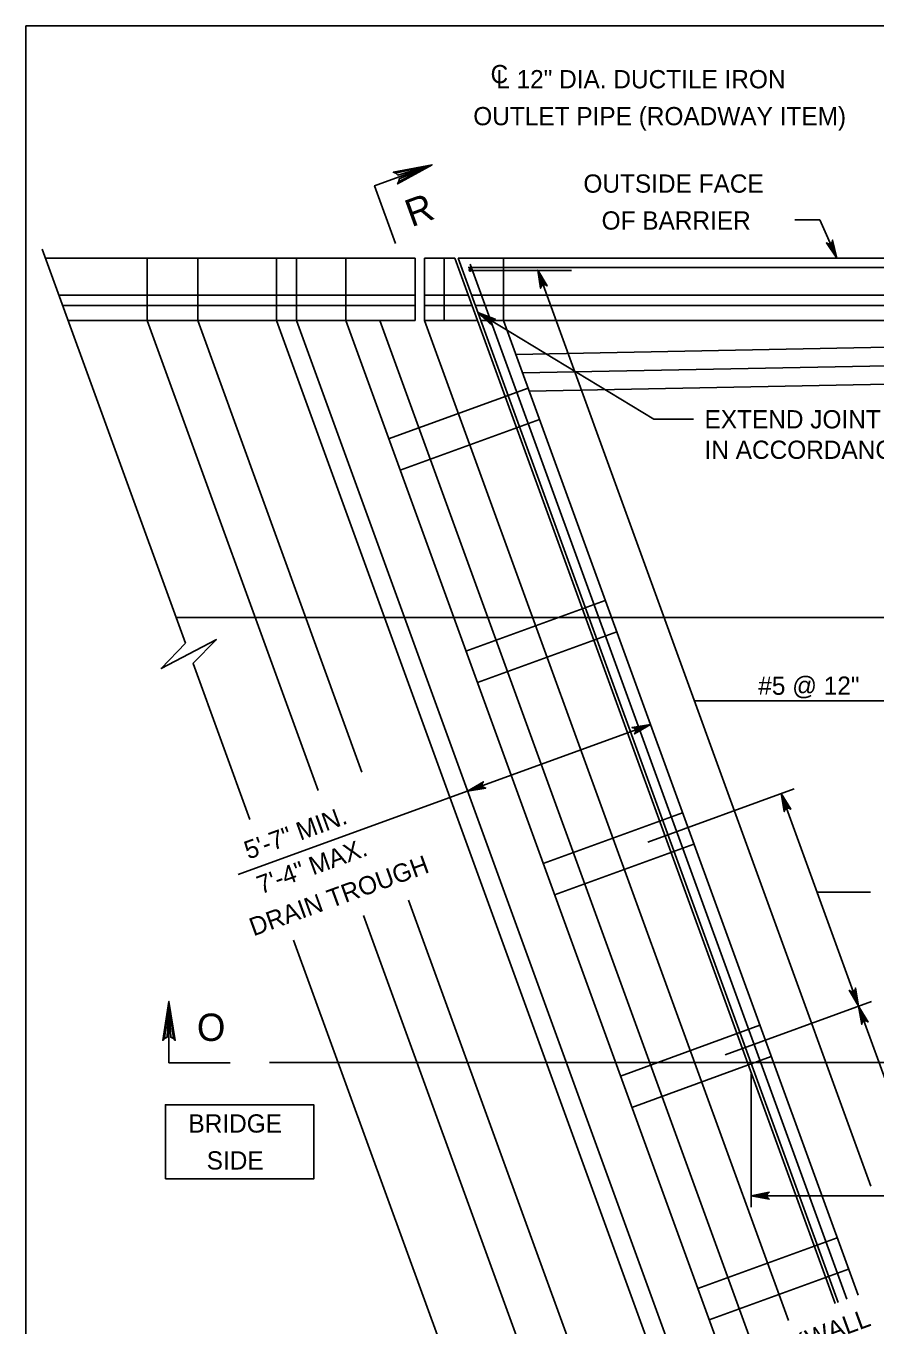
# Model space of a CAD drawing. Extents: x 636530 to 644067, y 294168 to 299122.
# Drawn here: x 639887.8 to 640027.4, y 295722 to 295935.5 of the extents above; entities that cross this region are included whole.
import ezdxf

# ---------------------------------------------------------------- set-up
doc = ezdxf.new("R2010")
doc.units = 0
doc.layers.add('1', color=7, linetype='Continuous')

msp = doc.modelspace()

# ---------------------------------------------------------------- linework, layer by layer
at = {"layer": '1'}
for p, q in [((640673.78, 295935.48), (639887.78, 295935.48)), ((639887.78, 295935.48), (639887.78, 295371.48)), ((640014.19, 295903.62), (640018.32, 295903.62)), ((640021.12, 295897.34), (640018.32, 295903.62)), ((639914.04, 295834.02), (639890.47, 295898.78)), ((639891, 295897.34), (639951.8, 295897.34)), ((639907.71, 295887.05), (639907.71, 295897.34)), ((639916.02, 295887.05), (639916.02, 295897.34)), ((639928.99, 295887.05), (639928.99, 295897.34)), ((639932.24, 295887.05), (639932.24, 295897.34)), ((639940.35, 295887.05), (639940.35, 295897.34)), ((639951.8, 295887.05), (639951.8, 295897.34)), ((639953.32, 295897.34), (639958.3, 295897.34)), ((639953.32, 295887.05), (639953.32, 295897.34)), ((639956.56, 295887.05), (639956.56, 295897.34)), ((640020.84, 295725.51), (639958.3, 295897.34)), ((640021.32, 295725.68), (639958.84, 295897.34)), ((639958.84, 295897.34), (640145.53, 295897.34)), ((640022.75, 295726.21), (639960.83, 295896.32)), ((639966.29, 295887.05), (639966.29, 295897.34)), ((639960.51, 295895.81), (640144.48, 295895.81)), ((639960.66, 295895.3), (639977.46, 295895.3)), ((639963.71, 295895.81), (640144.45, 295895.81)), ((640026.72, 295744.79), (639971.92, 295895.36)), ((639893.22, 295891.24), (639951.8, 295891.24)), ((639953.32, 295891.24), (639960.52, 295891.24)), ((639961.06, 295891.24), (640145.53, 295891.24)), ((639893.84, 295889.53), (639951.8, 295889.53)), ((639953.32, 295889.53), (639961.14, 295889.53)), ((639961.68, 295889.53), (640145.53, 295889.53)), ((639962.1, 295888.37), (639991, 295870.84)), ((640308.93, 295888.17), (639968.31, 295881.5)), ((639894.74, 295887.05), (639951.8, 295887.05)), ((639935.81, 295809.85), (639907.71, 295887.05)), ((639943.02, 295812.85), (639916.02, 295887.05)), ((640001.87, 295686.82), (639928.99, 295887.05)), ((640004.83, 295687.6), (639932.24, 295887.05)), ((640029.1, 295643.21), (639940.35, 295887.05)), ((640006.65, 295720.34), (639945.97, 295887.05)), ((640013.14, 295722.71), (639953.32, 295887.05)), ((639953.32, 295887.05), (639962.05, 295887.05)), ((639962.59, 295887.05), (640145.53, 295887.05)), ((640024.59, 295726.88), (639966.29, 295887.05)), ((640308.93, 295885.12), (639969.42, 295878.47)), ((640308.93, 295882.08), (639970.52, 295875.44)), ((639947.41, 295867.63), (639970.33, 295875.97)), ((639949.29, 295862.47), (639972.2, 295870.81)), ((639997.52, 295870.84), (639991, 295870.84)), ((639960.12, 295832.72), (639983.03, 295841.06)), ((639912.49, 295838.28), (640177.33, 295838.28)), ((639962, 295827.56), (639984.91, 295835.9)), ((639924.58, 295805.08), (639915.25, 295830.72)), ((639997.69, 295824.54), (640033.32, 295824.54)), ((639922.68, 295796.02), (639990.45, 295820.68)), ((639990.03, 295801.36), (640014.09, 295810.12)), ((640024.69, 295774.38), (640011.97, 295809.35)), ((639972.82, 295797.81), (639995.74, 295806.15)), ((639974.7, 295792.66), (639997.61, 295801)), ((639990.61, 295682.11), (639950.68, 295791.81)), ((640017.88, 295793.1), (640026.63, 295793.1)), ((639996.46, 295643.21), (639943.29, 295789.3)), ((639956.11, 295718.45), (639931.79, 295785.26)), ((640002.75, 295766.4), (640026.81, 295775.16)), ((640030.32, 295758.94), (640024.69, 295774.38)), ((639985.53, 295762.91), (640008.44, 295771.25)), ((639987.41, 295757.75), (640010.32, 295766.09)), ((639927.84, 295765.13), (640218.84, 295765.13)), ((640007.02, 295741.34), (640007.02, 295763.24)), ((640007.02, 295743.24), (640189.9, 295743.24)), ((639998.24, 295728), (640021.15, 295736.34)), ((640000.11, 295722.84), (640023.03, 295731.18))]:
    msp.add_line(p, q, dxfattribs=at)
for points in [[(639948.54, 295899.75), (639945.09, 295909.22), (639954.57, 295912.67)], [(639948.57, 295911.3), (639948.93, 295910.96), (639954.57, 295912.67), (639948.57, 295911.3), (639948.18, 295911.44), (639954.57, 295912.67), (639949.15, 295910.38), (639949.1, 295909.9), (639954.57, 295912.67), (639948.89, 295909.51), (639949.1, 295909.9)], [(640021.12, 295897.34), (640019.4, 295899.83), (640019.52, 295899.76), (640019.63, 295899.69), (640019.75, 295899.67), (640019.87, 295899.66), (640019.96, 295899.68), (640020.06, 295899.71), (640020.15, 295899.77), (640020.23, 295899.82), (640020.3, 295899.92), (640020.37, 295900.01), (640020.39, 295900.15), (640020.42, 295900.29), (640021.12, 295897.34), (640020.39, 295900.15), (640020.37, 295900.01), (640021.12, 295897.34), (640020.3, 295899.92), (640020.23, 295899.82), (640021.12, 295897.34), (640020.15, 295899.77), (640020.06, 295899.71), (640021.12, 295897.34), (640019.96, 295899.68), (640019.87, 295899.66), (640021.12, 295897.34), (640019.75, 295899.67), (640019.63, 295899.69), (640021.12, 295897.34), (640019.52, 295899.76)], [(639971.92, 295895.36), (639973.46, 295892.75), (639973.35, 295892.83), (639973.23, 295892.91), (639973.12, 295892.93), (639973, 295892.95), (639972.91, 295892.93), (639972.81, 295892.91), (639972.72, 295892.86), (639972.63, 295892.81), (639972.56, 295892.72), (639972.48, 295892.63), (639972.45, 295892.5), (639972.41, 295892.36), (639971.92, 295895.36), (639972.45, 295892.5), (639972.48, 295892.63), (639971.92, 295895.36), (639972.56, 295892.72), (639972.63, 295892.81), (639971.92, 295895.36), (639972.72, 295892.86), (639972.81, 295892.91), (639971.92, 295895.36), (639972.91, 295892.93), (639973, 295892.95), (639971.92, 295895.36), (639973.12, 295892.93), (639973.23, 295892.91), (639971.92, 295895.36), (639973.35, 295892.83)], [(639962.1, 295888.37), (639964.36, 295886.35), (639964.31, 295886.47), (639964.25, 295886.6), (639964.25, 295886.72), (639964.25, 295886.83), (639964.29, 295886.93), (639964.33, 295887.02), (639964.39, 295887.1), (639964.46, 295887.18), (639964.56, 295887.23), (639964.67, 295887.29), (639964.81, 295887.29), (639964.94, 295887.3), (639962.1, 295888.37), (639964.81, 295887.29), (639964.67, 295887.29), (639962.1, 295888.37), (639964.56, 295887.23), (639964.46, 295887.18), (639962.1, 295888.37), (639964.39, 295887.1), (639964.33, 295887.02), (639962.1, 295888.37), (639964.29, 295886.93), (639964.25, 295886.83), (639962.1, 295888.37), (639964.25, 295886.72), (639964.25, 295886.6), (639962.1, 295888.37), (639964.31, 295886.47)], [(639914.04, 295834.02), (639910.03, 295829.87), (639919.1, 295834.62), (639915.24, 295830.71)], [(639990.45, 295820.68), (639987.84, 295819.14), (639987.92, 295819.25), (639988, 295819.37), (639988.02, 295819.48), (639988.04, 295819.6), (639988.02, 295819.7), (639988.01, 295819.8), (639987.96, 295819.88), (639987.91, 295819.97), (639987.82, 295820.05), (639987.73, 295820.12), (639987.59, 295820.15), (639987.45, 295820.19), (639990.45, 295820.68), (639987.59, 295820.15), (639987.73, 295820.12), (639990.45, 295820.68), (639987.82, 295820.05), (639987.91, 295819.97), (639990.45, 295820.68), (639987.96, 295819.88), (639988.01, 295819.8), (639990.45, 295820.68), (639988.02, 295819.7), (639988.04, 295819.6), (639990.45, 295820.68), (639988.02, 295819.48), (639988, 295819.37), (639990.45, 295820.68), (639987.92, 295819.25)], [(639960.37, 295809.74), (639962.99, 295811.28), (639962.91, 295811.17), (639962.82, 295811.06), (639962.8, 295810.94), (639962.78, 295810.83), (639962.8, 295810.73), (639962.82, 295810.63), (639962.87, 295810.54), (639962.92, 295810.45), (639963.01, 295810.38), (639963.1, 295810.3), (639963.23, 295810.27), (639963.37, 295810.23), (639960.37, 295809.74), (639963.23, 295810.27), (639963.1, 295810.3), (639960.37, 295809.74), (639963.01, 295810.38), (639962.92, 295810.45), (639960.37, 295809.74), (639962.87, 295810.54), (639962.82, 295810.63), (639960.37, 295809.74), (639962.8, 295810.73), (639962.78, 295810.83), (639960.37, 295809.74), (639962.8, 295810.94), (639962.82, 295811.06), (639960.37, 295809.74), (639962.91, 295811.17)], [(640011.97, 295809.35), (640013.52, 295806.74), (640013.41, 295806.82), (640013.3, 295806.9), (640013.18, 295806.93), (640013.07, 295806.95), (640012.97, 295806.93), (640012.87, 295806.91), (640012.78, 295806.86), (640012.69, 295806.81), (640012.62, 295806.72), (640012.54, 295806.63), (640012.51, 295806.49), (640012.47, 295806.36), (640011.97, 295809.35), (640012.51, 295806.49), (640012.54, 295806.63), (640011.97, 295809.35), (640012.62, 295806.72), (640012.69, 295806.81), (640011.97, 295809.35), (640012.78, 295806.86), (640012.87, 295806.91), (640011.97, 295809.35), (640012.97, 295806.93), (640013.07, 295806.95), (640011.97, 295809.35), (640013.18, 295806.93), (640013.3, 295806.9), (640011.97, 295809.35), (640013.41, 295806.82)], [(640024.69, 295774.38), (640023.15, 295776.99), (640023.26, 295776.91), (640023.37, 295776.83), (640023.49, 295776.81), (640023.6, 295776.79), (640023.7, 295776.81), (640023.8, 295776.83), (640023.89, 295776.88), (640023.98, 295776.93), (640024.05, 295777.02), (640024.13, 295777.11), (640024.16, 295777.24), (640024.2, 295777.38), (640024.69, 295774.38), (640024.16, 295777.24), (640024.13, 295777.11), (640024.69, 295774.38), (640024.05, 295777.02), (640023.98, 295776.93), (640024.69, 295774.38), (640023.89, 295776.88), (640023.8, 295776.83), (640024.69, 295774.38), (640023.7, 295776.81), (640023.6, 295776.79), (640024.69, 295774.38), (640023.49, 295776.81), (640023.37, 295776.83), (640024.69, 295774.38), (640023.26, 295776.91)], [(639910.54, 295769.06), (639910.98, 295769.29), (639911.3, 295775.16), (639910.54, 295769.06), (639910.27, 295768.75), (639911.3, 295775.16), (639911.6, 295769.29), (639912.03, 295769.08), (639911.3, 295775.16), (639912.32, 295768.75), (639912.03, 295769.08)], [(639921.38, 295765.08), (639911.3, 295765.08), (639911.3, 295775.16)], [(640024.69, 295774.38), (640026.25, 295771.78), (640026.14, 295771.86), (640026.02, 295771.94), (640025.91, 295771.96), (640025.79, 295771.98), (640025.69, 295771.96), (640025.59, 295771.94), (640025.51, 295771.89), (640025.42, 295771.84), (640025.34, 295771.75), (640025.27, 295771.66), (640025.24, 295771.53), (640025.2, 295771.39), (640024.69, 295774.38), (640025.24, 295771.53), (640025.27, 295771.66), (640024.69, 295774.38), (640025.34, 295771.75), (640025.42, 295771.84), (640024.69, 295774.38), (640025.51, 295771.89), (640025.59, 295771.94), (640024.69, 295774.38), (640025.69, 295771.96), (640025.79, 295771.98), (640024.69, 295774.38), (640025.91, 295771.96), (640026.02, 295771.94), (640024.69, 295774.38), (640026.14, 295771.86)], [(640007.02, 295743.24), (640010, 295743.8), (640009.89, 295743.72), (640009.77, 295743.64), (640009.71, 295743.54), (640009.65, 295743.44), (640009.64, 295743.34), (640009.62, 295743.24), (640009.64, 295743.14), (640009.65, 295743.04), (640009.71, 295742.94), (640009.77, 295742.84), (640009.89, 295742.76), (640010, 295742.68), (640007.02, 295743.24), (640009.89, 295742.76), (640009.77, 295742.84), (640007.02, 295743.24), (640009.71, 295742.94), (640009.65, 295743.04), (640007.02, 295743.24), (640009.64, 295743.14), (640009.62, 295743.24), (640007.02, 295743.24), (640009.64, 295743.34), (640009.65, 295743.44), (640007.02, 295743.24), (640009.71, 295743.54), (640009.77, 295743.64), (640007.02, 295743.24), (640009.89, 295743.72)]]:
    msp.add_lwpolyline(points, dxfattribs=at)
msp.add_lwpolyline([(639910.71, 295746), (639935.09, 295746), (639935.09, 295758.19), (639910.71, 295758.19)], close=True, dxfattribs=at)
for radius in [0.19, 0.143, 0.0952, 0.0476]:
    msp.add_circle((639960.83, 295895.37), radius, dxfattribs=at)

# ---------------------------------------------------------------- texts
for s, height, rotation, p in [('C', 3, 360, (639964.17, 295926.07)), ('L 12" DIA. DUCTILE IRON', 3, 360, (639965.1, 295925.23)), ('OUTLET PIPE (ROADWAY ITEM)', 3, 360, (639961.33, 295919.16)), ('OUTSIDE FACE', 3, 360, (639979.44, 295908.08)), ('R', 4.5, 20, (639951.17, 295902.38)), ('OF BARRIER', 3, 360, (639982.43, 295902.01)), ('5\'-7" MIN.', 3, 20, (639924.34, 295798.46)), ('7\'-4" MAX.', 3, 20, (639926.42, 295792.76)), ('DRAIN TROUGH', 3, 20, (639925.19, 295785.85)), ('O', 4.5, 360, (639915.89, 295768.67)), ('BRIDGE', 3, 360, (639914.5, 295753.61)), ('SIDE', 3, 360, (639917.5, 295747.54)), ('BACKWALL', 3, 20, (640006.37, 295714.44))]:
    msp.add_text(s, height=height, rotation=rotation, dxfattribs=at).set_placement(p)
for s, p in [('EXTEND JOINT SEAL UP BARRIER FACE', (639999.35, 295869.34)), ('IN ACCORDANCE WITH BC-766M (TYP)', (639999.35, 295864.33)), ('#5 @ 12"', (640008.19, 295825.56))]:
    msp.add_text(s, height=3, dxfattribs=at).set_placement(p)

doc.saveas('drawing.dxf')
